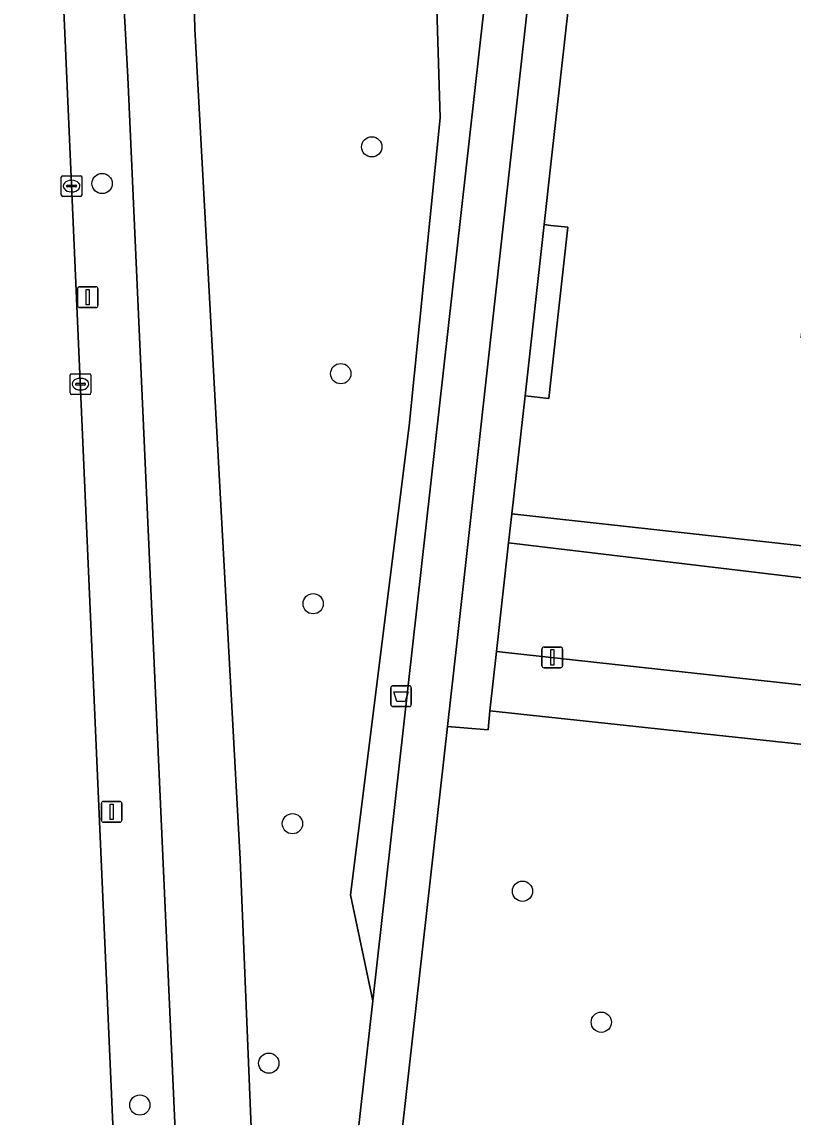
# Model space of a CAD drawing. Extents: x 161928 to 163071, y 386474 to 387428.
# Drawn here: x 161974.5 to 162011.7, y 386644.6 to 386697.5 of the extents above; entities that cross this region are included whole.
import ezdxf

# ---------------------------------------------------------------- set-up
doc = ezdxf.new("R2010")
doc.units = 0
for name, color, linetype in [('IMGEO_Afvalbak', 7, 'Continuous'), ('IMGEO_Berm_groen', 7, 'Continuous'), ('IMGEO_Boom', 7, 'Continuous'), ('IMGEO_Erf', 7, 'Continuous'), ('IMGEO_Fietspad_gesloten', 7, 'Continuous'), ('IMGEO_Groenvoorziening', 7, 'Continuous'), ('IMGEO_Kolk', 7, 'Continuous'), ('IMGEO_Lichtmast', 7, 'Continuous'), ('IMGEO_Pand', 7, 'Continuous'), ('IMGEO_Pand_overbouw', 7, 'Continuous'), ('IMGEO_Rijbaan_regionaal_gesloten', 7, 'Continuous'), ('IMGEO_Voetpad_open', 7, 'Continuous')]:
    doc.layers.add(name, color=color, linetype=linetype)

msp = doc.modelspace()

# ---------------------------------------------------------------- linework, layer by layer
at = {"layer": 'IMGEO_Afvalbak'}
for p, q in [((161992.282, 386664.544), (161992.282, 386665.344)), ((161992.282, 386665.344), (161992.282, 386664.544)), ((161992.382, 386665.444), (161993.172, 386665.444)), ((161993.172, 386665.444), (161992.382, 386665.444)), ((161993.272, 386665.344), (161993.272, 386664.544)), ((161993.272, 386664.544), (161993.272, 386665.344)), ((161993.172, 386664.444), (161992.382, 386664.444)), ((161992.382, 386664.444), (161993.172, 386664.444))]:
    msp.add_line(p, q, dxfattribs=at)
msp.add_lwpolyline([(161992.425, 386665.158), (161993.129, 386665.158), (161992.98, 386664.688), (161992.574, 386664.688), (161992.425, 386665.158)], dxfattribs=at)
for centre, start, end in [((161992.382, 386665.344), 90, 180), ((161992.382, 386665.344), 90, 180), ((161993.172, 386665.344), 0, 90), ((161993.172, 386665.344), 360, 90), ((161992.382, 386664.544), 180, 270), ((161992.382, 386664.544), 180, 270), ((161993.172, 386664.544), 270, 0), ((161993.172, 386664.544), 270, 0)]:
    msp.add_arc(centre, 0.1, start, end, dxfattribs=at)
at = {"layer": 'IMGEO_Berm_groen'}
for points in [[(161979.611, 386694.81), (161979.277, 386701.082), (161979.827, 386719.32), (161980.765, 386731.703), (161982.714, 386750), (161987.259, 386790.761), (161979.57, 386791.732), (161974.908, 386750), (161974.558, 386746.864), (161974.502, 386742.455), (161976.551, 386697.302), (161981.679, 386580.648), (161984.736, 386580.648)], [(161997.23, 386714.781), (161998.505, 386722.956), (162005.008, 386788.518), (161990.392, 386790.363), (161990.245, 386789.035), (161998.337, 386788.148), (161994.436, 386750), (161989.301, 386699.795), (161982.763, 386700.414), (161982.834, 386697.131), (161985.017, 386657.078), (161986.078, 386631.198), (161986.407, 386623.174), (161986.323, 386614.553), (161987.333, 386614.588), (161987.456, 386622.282), (161988.105, 386628.184), (161988.931, 386628.093), (161991.413, 386650.255), (161990.334, 386655.356), (161993.174, 386677.984), (161994.672, 386692.84), (161994.485, 386698.645), (161996.045, 386706.635)]]:
    msp.add_lwpolyline(points, close=True, dxfattribs=at)
at = {"layer": 'IMGEO_Boom'}
for centre in [(161991.366, 386691.445), (161978.368, 386689.676), (161989.871, 386680.503), (161988.542, 386669.407), (161987.543, 386658.793), (161998.633, 386655.536), (162002.433, 386649.217), (161986.403, 386647.24), (161980.186, 386645.221)]:
    msp.add_circle(centre, 0.489, dxfattribs=at)
at = {"layer": 'IMGEO_Erf'}
msp.add_lwpolyline([(161999.675, 386687.693), (161998.756, 386679.44), (161999.903, 386679.313), (162000, 386680.185), (162000.821, 386687.566), (162000, 386687.657)], close=True, dxfattribs=at)
at = {"layer": 'IMGEO_Fietspad_gesloten'}
for points in [[(162000, 386876.945), (162013.795, 387000), (162018.878, 387045.34), (162015.741, 387045.758), (162010.591, 387000), (162000, 386905.02), (161987.259, 386790.761), (161982.714, 386750), (161980.765, 386731.703), (161979.827, 386719.32), (161979.277, 386701.082), (161979.611, 386694.81), (161984.736, 386580.648), (161984.915, 386576.654), (161984.951, 386575.648), (161985.195, 386566.729), (161985.291, 386565.038), (161985.55, 386559.992), (161986.136, 386555.866), (161989.468, 386538.945), (161989.951, 386536.793)], [(161986.323, 386614.553), (161986.407, 386623.174), (161986.078, 386631.198), (161985.017, 386657.078), (161982.834, 386697.131), (161982.763, 386700.414), (161982.687, 386703.955), (161983.074, 386718.473), (161984.098, 386733.266), (161985.832, 386750), (161990.245, 386789.035), (161990.392, 386790.363), (162000, 386876.945)]]:
    msp.add_lwpolyline(points, dxfattribs=at)
at = {"layer": 'IMGEO_Groenvoorziening'}
for points in [[(162007.994, 386798.293), (162006.852, 386798.42), (162008.208, 386808.516), (162008.959, 386808.465), (162009.031, 386809.044), (162011.288, 386829.156), (162009.798, 386829.325), (162007.001, 386808.617), (162005.008, 386788.518), (161998.505, 386722.956), (161997.23, 386714.781), (161996.045, 386706.635), (161994.485, 386698.645), (161994.672, 386692.84), (161993.174, 386677.984), (161990.334, 386655.356), (161991.413, 386650.255), (161998.872, 386716.846), (162005.028, 386771.813), (162006.873, 386788.282)], [(162014.065, 386671.976), (162012.262, 386672.176), (162012.093, 386670.65), (161997.965, 386672.335), (161997.381, 386667.106), (162013.368, 386665.349), (162013.902, 386670.434)], [(162031.664, 386660.431), (162015.473, 386662.253), (161997.06, 386664.231), (161996.981, 386663.319), (161995.016, 386663.48), (161990.807, 386625.964), (161990.684, 386624.497), (161997.447, 386623.691), (161997.595, 386625.021), (162000.405, 386624.708), (162003.215, 386624.395), (162006.025, 386624.083), (162008.835, 386623.77), (162011.645, 386623.457), (162014.454, 386623.144), (162017.264, 386622.831), (162020.074, 386622.519), (162022.884, 386622.206), (162025.694, 386621.893), (162027.344, 386621.709)]]:
    msp.add_lwpolyline(points, close=True, dxfattribs=at)
at = {"layer": 'IMGEO_Kolk'}
for p, q in [((161976.397, 386689.127), (161976.397, 386689.979)), ((161976.472, 386690.053), (161977.324, 386690.053)), ((161976.885, 386689.833), (161976.91, 386689.833)), ((161977.398, 386689.979), (161977.398, 386689.127)), ((161976.656, 386689.547), (161976.656, 386689.559)), ((161977.094, 386689.51), (161976.696, 386689.51)), ((161976.699, 386689.596), (161977.097, 386689.596)), ((161977.14, 386689.559), (161977.14, 386689.547)), ((161977.324, 386689.053), (161976.472, 386689.053)), ((161976.908, 386689.273), (161976.883, 386689.273)), ((161976.822, 386679.572), (161976.822, 386680.424)), ((161976.897, 386680.498), (161977.749, 386680.498)), ((161977.823, 386680.424), (161977.823, 386679.572)), ((161977.081, 386679.992), (161977.081, 386680.004)), ((161977.519, 386679.955), (161977.121, 386679.955)), ((161977.124, 386680.041), (161977.522, 386680.041)), ((161977.31, 386680.278), (161977.335, 386680.278)), ((161977.565, 386680.004), (161977.565, 386679.992)), ((161977.749, 386679.498), (161976.897, 386679.498)), ((161977.333, 386679.718), (161977.308, 386679.718))]:
    msp.add_line(p, q, dxfattribs=at)
for points in [[(161976.397, 386689.127), (161976.397, 386689.979)], [(161976.472, 386690.053), (161977.324, 386690.053)], [(161977.398, 386689.979), (161977.398, 386689.127)], [(161977.324, 386689.053), (161976.472, 386689.053)], [(161976.822, 386679.572), (161976.822, 386680.424)], [(161976.897, 386680.498), (161977.749, 386680.498)], [(161977.823, 386680.424), (161977.823, 386679.572)], [(161977.749, 386679.498), (161976.897, 386679.498)]]:
    msp.add_lwpolyline(points, dxfattribs=at)
for centre, radius, start, end in [((161976.474, 386689.977), 0.0765, 91.552, 178.448), ((161976.474, 386689.977), 0.0765, 91.552, 178.448), ((161977.322, 386689.977), 0.0765, 1.552, 88.448), ((161977.322, 386689.977), 0.0765, 1.552, 88.448), ((161976.696, 386689.556), 0.0403, 85.8775, 175.7526), ((161976.693, 386689.546), 0.0366, 178.938, 274.7102), ((161977.097, 386689.553), 0.043, 264.8664, 352.4533), ((161977.101, 386689.558), 0.0386, 1.7309, 96.639), ((161976.474, 386689.129), 0.0765, 181.552, 268.448), ((161976.474, 386689.129), 0.0765, 181.552, 268.448), ((161977.322, 386689.129), 0.0765, 271.552, 358.448), ((161977.322, 386689.129), 0.0765, 271.552, 358.448), ((161976.899, 386680.422), 0.0765, 91.552, 178.448), ((161976.899, 386680.422), 0.0765, 91.552, 178.448), ((161977.747, 386680.422), 0.0765, 1.552, 88.448), ((161977.747, 386680.422), 0.0765, 1.552, 88.448), ((161977.121, 386680.001), 0.0403, 85.8775, 175.7526), ((161977.118, 386679.991), 0.0366, 178.938, 274.7102), ((161977.522, 386679.998), 0.043, 264.8664, 352.4533), ((161977.526, 386680.003), 0.0386, 1.7309, 96.639), ((161976.899, 386679.574), 0.0765, 181.552, 268.448), ((161976.899, 386679.574), 0.0765, 181.552, 268.448), ((161977.747, 386679.574), 0.0765, 271.552, 358.448), ((161977.747, 386679.574), 0.0765, 271.552, 358.448)]:
    msp.add_arc(centre, radius, start, end, dxfattribs=at)
for centre, major_axis, ratio, start_param, end_param in [((161976.884, 386689.553), (-0.387, 0.002), 0.722429, 4.712389, 7.853982), ((161976.909, 386689.553), (-0.39, 0.002), 0.717154, 1.570796, 4.712389), ((161977.309, 386679.998), (-0.387, 0.002), 0.722429, 4.712389, 7.853982), ((161977.334, 386679.998), (-0.39, 0.002), 0.717154, 1.570796, 4.712389)]:
    msp.add_ellipse(centre, major_axis=major_axis, ratio=ratio, start_param=start_param, end_param=end_param, dxfattribs=at)
at = {"layer": 'IMGEO_Lichtmast'}
for p, q in [((161977.177, 386683.795), (161977.177, 386684.595)), ((161977.177, 386684.595), (161977.177, 386683.795)), ((161977.277, 386684.695), (161978.067, 386684.695)), ((161978.067, 386684.695), (161977.277, 386684.695)), ((161978.167, 386684.595), (161978.167, 386683.795)), ((161978.167, 386683.795), (161978.167, 386684.595)), ((161978.067, 386683.695), (161977.277, 386683.695)), ((161977.277, 386683.695), (161978.067, 386683.695)), ((161999.573, 386666.415), (161999.573, 386667.215)), ((161999.573, 386667.215), (161999.573, 386666.415)), ((161999.673, 386667.315), (162000.463, 386667.315)), ((162000.463, 386667.315), (161999.673, 386667.315)), ((162000.563, 386667.215), (162000.563, 386666.415)), ((162000.563, 386666.415), (162000.563, 386667.215)), ((162000.463, 386666.315), (161999.673, 386666.315)), ((161999.673, 386666.315), (162000.463, 386666.315)), ((161978.331, 386658.964), (161978.331, 386659.764)), ((161978.331, 386659.764), (161978.331, 386658.964)), ((161978.431, 386659.864), (161979.221, 386659.864)), ((161979.221, 386659.864), (161978.431, 386659.864)), ((161979.321, 386659.764), (161979.321, 386658.964)), ((161979.321, 386658.964), (161979.321, 386659.764)), ((161979.221, 386658.864), (161978.431, 386658.864)), ((161978.431, 386658.864), (161979.221, 386658.864))]:
    msp.add_line(p, q, dxfattribs=at)
for points in [[(161977.597, 386684.57), (161977.747, 386684.57), (161977.747, 386683.82), (161977.597, 386683.82), (161977.597, 386684.57)], [(161999.993, 386667.19), (162000.143, 386667.19), (162000.143, 386666.44), (161999.993, 386666.44), (161999.993, 386667.19)], [(161978.751, 386659.739), (161978.901, 386659.739), (161978.901, 386658.989), (161978.751, 386658.989), (161978.751, 386659.739)]]:
    msp.add_lwpolyline(points, dxfattribs=at)
for centre, start, end in [((161977.277, 386684.595), 90, 180), ((161977.277, 386684.595), 90, 180), ((161978.067, 386684.595), 0, 90), ((161978.067, 386684.595), 360, 90), ((161977.277, 386683.795), 180, 270), ((161977.277, 386683.795), 180, 270), ((161978.067, 386683.795), 270, 0), ((161978.067, 386683.795), 270, 0), ((161999.673, 386667.215), 90, 180), ((161999.673, 386667.215), 90, 180), ((162000.463, 386667.215), 0, 90), ((162000.463, 386667.215), 360, 90), ((161999.673, 386666.415), 180, 270), ((161999.673, 386666.415), 180, 270), ((162000.463, 386666.415), 270, 0), ((162000.463, 386666.415), 270, 0), ((161978.431, 386659.764), 90, 180), ((161978.431, 386659.764), 90, 180), ((161979.221, 386659.764), 0, 90), ((161979.221, 386659.764), 360, 90), ((161978.431, 386658.964), 180, 270), ((161978.431, 386658.964), 180, 270), ((161979.221, 386658.964), 270, 0), ((161979.221, 386658.964), 270, 0)]:
    msp.add_arc(centre, 0.1, start, end, dxfattribs=at)
at = {"layer": 'IMGEO_Pand'}
msp.add_lwpolyline([(162000.877, 386698.499), (162000, 386690.615), (161999.675, 386687.693), (162000, 386687.657), (162000.821, 386687.566), (162000, 386680.185), (161999.903, 386679.313), (161998.756, 386679.44), (161998.123, 386673.748), (162000, 386673.539), (162012.262, 386672.176), (162012.656, 386675.725), (162012.33, 386675.762), (162012.54, 386677.655), (162015.032, 386677.378), (162015.528, 386681.841), (162012.067, 386682.225), (162012.497, 386686.09), (162017.662, 386685.516), (162018.892, 386696.588), (162013.711, 386697.164), (162014.158, 386701.186)], dxfattribs=at)
at = {"layer": 'IMGEO_Pand_overbouw'}
msp.add_lwpolyline([(161999.675, 386687.693), (161998.756, 386679.44), (161999.903, 386679.313), (162000, 386680.185), (162000.821, 386687.566), (162000, 386687.657)], close=True, dxfattribs=at)
at = {"layer": 'IMGEO_Rijbaan_regionaal_gesloten'}
for points in [[(161976.551, 386697.302), (161974.502, 386742.455), (161974.558, 386746.864), (161974.908, 386750), (161979.57, 386791.732), (162000, 386974.612)], [(161983.349, 386541.334), (161983.236, 386543.52), (161982.576, 386560.302), (161982.134, 386570.305), (161981.679, 386580.648), (161976.551, 386697.302)]]:
    msp.add_lwpolyline(points, dxfattribs=at)
at = {"layer": 'IMGEO_Voetpad_open'}
for points in [[(162004.653, 386750), (162005.214, 386755.021), (162005.304, 386755.813), (162006.74, 386768.689), (162006.777, 386769.017), (162007.061, 386771.581), (162005.028, 386771.813), (161998.872, 386716.846), (161991.413, 386650.255), (161988.931, 386628.093), (161988.105, 386628.184), (161987.456, 386622.282), (161987.333, 386614.588), (161986.323, 386614.553)], [(161988.988, 386612.104), (161990.289, 386612.098), (161990.276, 386613.736), (161990.478, 386622.045), (161990.684, 386624.497), (161990.807, 386625.964), (161995.016, 386663.48), (161995.486, 386667.633), (162000, 386708.347), (162000.892, 386716.355), (162000.921, 386716.619), (162004.653, 386750)], [(162000, 386708.347), (161995.486, 386667.633), (161995.016, 386663.48), (161996.981, 386663.319), (161997.06, 386664.231), (161997.381, 386667.106), (161997.965, 386672.335), (161998.123, 386673.748), (161998.756, 386679.44), (161999.675, 386687.693), (162000, 386690.615), (162000.877, 386698.499)]]:
    msp.add_lwpolyline(points, dxfattribs=at)
for points in [[(162000, 386673.539), (161998.123, 386673.748), (161997.965, 386672.335), (162012.093, 386670.65), (162012.262, 386672.176)], [(162045.549, 386662.014), (162042.522, 386662.345), (162039.495, 386662.676), (162036.467, 386663.006), (162033.44, 386663.337), (162030.413, 386663.668), (162027.386, 386663.999), (162024.359, 386664.329), (162021.332, 386664.66), (162018.305, 386664.991), (162013.368, 386665.349), (161997.381, 386667.106), (161997.06, 386664.231), (162015.473, 386662.253), (162031.664, 386660.431), (162033.207, 386660.295), (162047.236, 386658.733), (162048.804, 386658.583), (162049.402, 386658.514), (162057.229, 386657.61), (162057.437, 386660.706), (162048.57, 386661.684)]]:
    msp.add_lwpolyline(points, close=True, dxfattribs=at)

doc.saveas('drawing.dxf')
